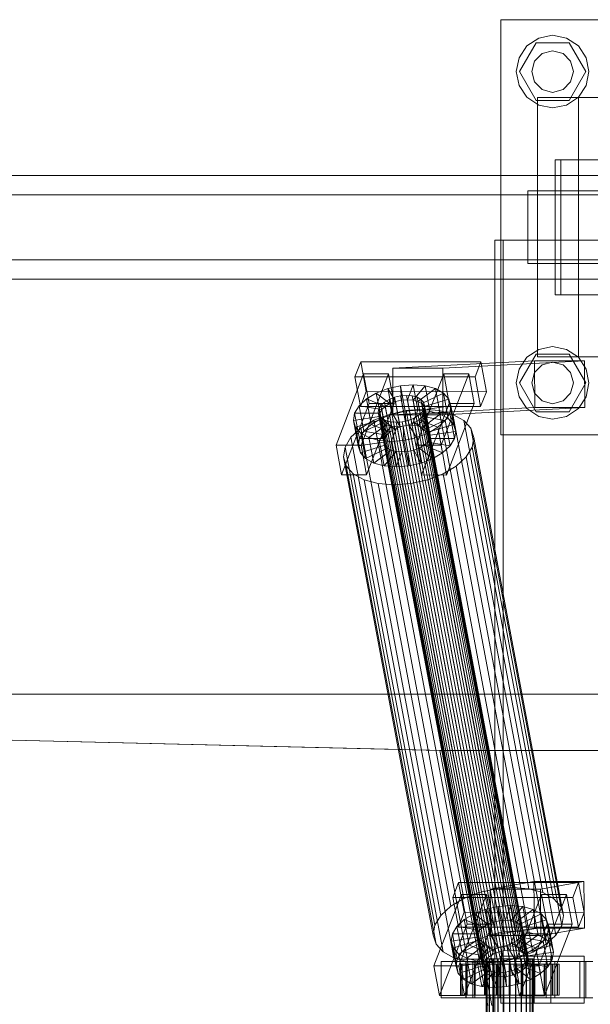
# Model space of a CAD drawing. Header units: millimetres. Extents: x -2233 to 61924, y -68080 to 6847.
# Tile 393 of 656: x 1740 to 1960, y -17870 to -17490. Entities that reach past the tile are written whole.
import ezdxf

# ---------------------------------------------------------------- set-up
doc = ezdxf.new("R2010")
doc.units = ezdxf.units.MM
doc.layers.add('superior_C01', color=7, linetype='Continuous', lineweight=0)

msp = doc.modelspace()

# ---------------------------------------------------------------- linework, layer by layer
at = {"layer": 'superior_C01'}
for p, q in [((1925.375, -17650), (1925.375, -17490)), ((1925.375, -17490), (2085.375, -17490)), ((1935.475, -17500.101), (1940.017, -17497.066)), ((1940.017, -17497.066), (1945.375, -17496)), ((1945.375, -17496), (1950.732, -17497.066)), ((1950.732, -17497.066), (1955.274, -17500.101)), ((1932.44, -17504.642), (1935.475, -17500.101)), ((1932.575, -17510), (1938.975, -17498.915)), ((1938.975, -17498.915), (1951.775, -17498.915)), ((1941.375, -17503.072), (1945.375, -17502)), ((1945.375, -17502), (1949.375, -17503.072)), ((1951.775, -17498.915), (1958.175, -17510)), ((1955.274, -17500.101), (1958.309, -17504.642)), ((1931.375, -17510), (1932.44, -17504.642)), ((1937.375, -17510), (1938.447, -17506)), ((1938.447, -17506), (1941.375, -17503.072)), ((1949.375, -17503.072), (1952.303, -17506)), ((1952.303, -17506), (1953.375, -17510)), ((1958.309, -17504.642), (1959.375, -17510)), ((1932.44, -17515.358), (1931.375, -17510)), ((1938.975, -17521.085), (1932.575, -17510)), ((1938.447, -17514), (1937.375, -17510)), ((1958.175, -17510), (1951.775, -17521.085)), ((1953.375, -17510), (1952.303, -17514)), ((1959.375, -17510), (1958.309, -17515.358)), ((1935.475, -17519.899), (1932.44, -17515.358)), ((1941.375, -17516.928), (1938.447, -17514)), ((1945.375, -17518), (1941.375, -17516.928)), ((1949.375, -17516.928), (1945.375, -17518)), ((1952.303, -17514), (1949.375, -17516.928)), ((1958.309, -17515.358), (1955.274, -17519.899)), ((1940.017, -17522.934), (1935.475, -17519.899)), ((1951.775, -17521.085), (1938.975, -17521.085)), ((1939.517, -17620), (1939.517, -17520)), ((1939.517, -17520), (2042.457, -17520)), ((1955.274, -17519.899), (1950.732, -17522.934)), ((1955.375, -17620), (1955.375, -17520)), ((1955.375, -17520), (2055.375, -17520)), ((1945.375, -17524), (1940.017, -17522.934)), ((1950.732, -17522.934), (1945.375, -17524)), ((2007.96, -17544), (1946.33, -17544)), ((1946.33, -17544), (1946.33, -17596)), ((1948.487, -17544), (1946.33, -17544)), ((1948.487, -17596), (1948.487, -17544)), ((1948.487, -17544), (2010.117, -17544)), ((2594.793, -17550), (1439.231, -17550)), ((1450.016, -17550), (2605.578, -17550)), ((2674.184, -17550), (1484.651, -17550)), ((1493.03, -17550), (2682.563, -17550)), ((2594.223, -17557.5), (1482.878, -17557.5)), ((1494.804, -17557.5), (2606.148, -17557.5)), ((1964.746, -17556), (1935.857, -17556)), ((1935.857, -17556), (1935.857, -17584)), ((1963.24, -17556), (1935.857, -17556)), ((1972.065, -17575), (1923.146, -17575)), ((1923.146, -17575), (1923.146, -18425)), ((1926.382, -17575), (1923.146, -17575)), ((1926.382, -18425), (1926.382, -17575)), ((1926.382, -17575), (1975.301, -17575)), ((1482.878, -17582.5), (2594.223, -17582.5)), ((1494.804, -17582.5), (2606.148, -17582.5)), ((1935.857, -17584), (1964.746, -17584)), ((1935.857, -17584), (1963.24, -17584)), ((1439.231, -17590), (2594.793, -17590)), ((1450.016, -17590), (2605.578, -17590)), ((1484.651, -17590), (2674.184, -17590)), ((1493.03, -17590), (2682.563, -17590)), ((1946.33, -17596), (2007.96, -17596)), ((1946.33, -17596), (1948.487, -17596)), ((2010.117, -17596), (1948.487, -17596)), ((1940.017, -17617.066), (1945.375, -17616)), ((1945.375, -17616), (1950.732, -17617.066)), ((1932.44, -17624.642), (1935.475, -17620.101)), ((1932.575, -17630), (1938.975, -17618.915)), ((1935.475, -17620.101), (1940.017, -17617.066)), ((1938.975, -17618.915), (1951.775, -17618.915)), ((2042.457, -17620), (1939.517, -17620)), ((1950.732, -17617.066), (1955.274, -17620.101)), ((1951.775, -17618.915), (1958.175, -17630)), ((1955.274, -17620.101), (1958.309, -17624.642)), ((2055.375, -17620), (1955.375, -17620)), ((1871.497, -17621.857), (1869.281, -17627.592)), ((1873.648, -17633.325), (1871.497, -17621.857)), ((1871.497, -17621.857), (1917.719, -17621.914)), ((1938.436, -17621.488), (1883.805, -17624.356)), ((1903.064, -17624.356), (1957.695, -17621.488)), ((1915.504, -17627.65), (1917.719, -17621.914)), ((1917.719, -17621.914), (1919.871, -17633.382)), ((1938.505, -17639.486), (1938.436, -17621.488)), ((1938.436, -17621.488), (1957.695, -17621.488)), ((1938.447, -17626), (1941.375, -17623.072)), ((1941.375, -17623.072), (1945.375, -17622)), ((1945.375, -17622), (1949.375, -17623.072)), ((1949.375, -17623.072), (1952.303, -17626)), ((1957.695, -17621.488), (1957.764, -17639.486)), ((1872.613, -17626.449), (1861.981, -17653.98)), ((1915.504, -17627.65), (1869.281, -17627.592)), ((1869.281, -17627.592), (1871.433, -17639.061)), ((1871.61, -17653.992), (1882.243, -17626.461)), ((1874.765, -17637.917), (1872.613, -17626.449)), ((1872.613, -17626.449), (1882.243, -17626.461)), ((1882.243, -17626.461), (1884.395, -17637.929)), ((1903.064, -17624.356), (1883.805, -17624.356)), ((1883.805, -17624.356), (1883.873, -17642.354)), ((1903.428, -17626.487), (1892.796, -17654.019)), ((1902.425, -17654.031), (1913.058, -17626.499)), ((1903.133, -17642.354), (1903.064, -17624.356)), ((1905.58, -17637.955), (1903.428, -17626.487)), ((1903.428, -17626.487), (1913.058, -17626.499)), ((1913.058, -17626.499), (1915.21, -17637.967)), ((1917.656, -17639.118), (1915.504, -17627.65)), ((1931.375, -17630), (1932.44, -17624.642)), ((1937.375, -17630), (1938.447, -17626)), ((1952.303, -17626), (1953.375, -17630)), ((1958.309, -17624.642), (1959.375, -17630)), ((1881.948, -17632.183), (1886.781, -17631.1)), ((1886.781, -17631.1), (1891.66, -17630.735)), ((1886.781, -17631.1), (1887.134, -17636.643)), ((1888.626, -17640.93), (1886.781, -17631.1)), ((1891.66, -17630.735), (1889.445, -17636.47)), ((1896.252, -17631.112), (1891.62, -17636.649)), ((1893.505, -17640.564), (1891.66, -17630.735)), ((1891.66, -17630.735), (1896.252, -17631.112)), ((1898.097, -17640.942), (1896.252, -17631.112)), ((1896.252, -17631.112), (1900.245, -17632.206)), ((1932.44, -17635.358), (1931.375, -17630)), ((1938.975, -17641.085), (1932.575, -17630)), ((1938.447, -17634), (1937.375, -17630)), ((1958.175, -17630), (1951.775, -17641.085)), ((1953.375, -17630), (1952.303, -17634)), ((1959.375, -17630), (1958.309, -17635.358)), ((1871.433, -17639.061), (1873.648, -17633.325)), ((1919.871, -17633.382), (1873.648, -17633.325)), ((1873.711, -17636.164), (1877.49, -17633.91)), ((1877.49, -17633.91), (1881.948, -17632.183)), ((1877.49, -17633.91), (1882.733, -17637.975)), ((1879.334, -17643.74), (1877.49, -17633.91)), ((1881.948, -17632.183), (1884.845, -17637.157)), ((1883.793, -17642.013), (1881.948, -17632.183)), ((1884.537, -17635.518), (1886.827, -17635.005)), ((1886.827, -17635.005), (1889.138, -17634.832)), ((1926.943, -17848.804), (1886.827, -17635.005)), ((1889.138, -17634.832), (1891.313, -17635.011)), ((1929.254, -17848.631), (1889.138, -17634.832)), ((1891.313, -17635.011), (1893.204, -17635.529)), ((1931.429, -17848.809), (1891.313, -17635.011)), ((1900.245, -17632.206), (1893.511, -17637.167)), ((1903.365, -17633.943), (1894.989, -17637.99)), ((1902.089, -17642.036), (1900.245, -17632.206)), ((1900.245, -17632.206), (1903.365, -17633.943)), ((1905.209, -17643.772), (1903.365, -17633.943)), ((1903.365, -17633.943), (1905.401, -17636.203)), ((1919.871, -17633.382), (1917.656, -17639.118)), ((1935.475, -17639.899), (1932.44, -17635.358)), ((1941.375, -17636.928), (1938.447, -17634)), ((1952.303, -17634), (1949.375, -17636.928)), ((1958.309, -17635.358), (1955.274, -17639.899)), ((1864.132, -17665.449), (1874.765, -17637.917)), ((1869.155, -17641.61), (1870.868, -17638.79)), ((1870.868, -17638.79), (1873.711, -17636.164)), ((1870.868, -17638.79), (1879.596, -17640.286)), ((1872.712, -17648.62), (1870.868, -17638.79)), ((1871.433, -17639.061), (1917.656, -17639.118)), ((1873.711, -17636.164), (1880.943, -17639.042)), ((1875.555, -17645.994), (1873.711, -17636.164)), ((1884.395, -17637.929), (1873.762, -17665.461)), ((1884.395, -17637.929), (1874.765, -17637.917)), ((1878.477, -17639.983), (1879.289, -17638.648)), ((1879.289, -17638.648), (1880.635, -17637.404)), ((1919.405, -17852.446), (1879.289, -17638.648)), ((1880.943, -17639.042), (1879.596, -17640.286)), ((1880.635, -17637.404), (1882.425, -17636.336)), ((1920.752, -17851.202), (1880.635, -17637.404)), ((1882.733, -17637.975), (1880.943, -17639.042)), ((1880.943, -17639.042), (1882.787, -17648.872)), ((1882.425, -17636.336), (1884.537, -17635.518)), ((1922.542, -17850.135), (1882.425, -17636.336)), ((1884.845, -17637.157), (1882.733, -17637.975)), ((1882.733, -17637.975), (1884.577, -17647.804)), ((1924.654, -17849.317), (1884.537, -17635.518)), ((1887.134, -17636.643), (1884.845, -17637.157)), ((1884.845, -17637.157), (1886.689, -17646.986)), ((1889.445, -17636.47), (1887.134, -17636.643)), ((1887.134, -17636.643), (1888.978, -17646.473)), ((1889.445, -17636.47), (1891.29, -17646.3)), ((1891.62, -17636.649), (1889.445, -17636.47)), ((1891.62, -17636.649), (1893.465, -17646.479)), ((1893.511, -17637.167), (1891.62, -17636.649)), ((1893.204, -17635.529), (1894.682, -17636.352)), ((1933.32, -17849.328), (1893.204, -17635.529)), ((1893.511, -17637.167), (1895.356, -17646.997)), ((1894.989, -17637.99), (1893.511, -17637.167)), ((1894.682, -17636.352), (1895.646, -17637.422)), ((1934.798, -17850.15), (1894.682, -17636.352)), ((1894.947, -17665.487), (1905.58, -17637.955)), ((1894.989, -17637.99), (1896.834, -17647.82)), ((1895.954, -17639.061), (1894.989, -17637.99)), ((1895.646, -17637.422), (1896.031, -17638.668)), ((1935.763, -17851.221), (1895.646, -17637.422)), ((1896.031, -17638.668), (1895.811, -17640.005)), ((1905.401, -17636.203), (1895.954, -17639.061)), ((1895.954, -17639.061), (1897.798, -17648.891)), ((1896.339, -17640.307), (1895.954, -17639.061)), ((1936.148, -17852.467), (1896.031, -17638.668)), ((1906.214, -17638.834), (1896.339, -17640.307)), ((1915.21, -17637.967), (1904.577, -17665.499)), ((1907.245, -17646.033), (1905.401, -17636.203)), ((1905.401, -17636.203), (1906.214, -17638.834)), ((1915.21, -17637.967), (1905.58, -17637.955)), ((1906.214, -17638.834), (1905.748, -17641.655)), ((1908.058, -17648.664), (1906.214, -17638.834)), ((1945.375, -17638), (1941.375, -17636.928)), ((1949.375, -17636.928), (1945.375, -17638)), ((1868.689, -17644.431), (1869.155, -17641.61)), ((1869.155, -17641.61), (1878.785, -17641.622)), ((1871, -17651.44), (1869.155, -17641.61)), ((1876.594, -17644.416), (1882.554, -17642.107)), ((1878.257, -17641.32), (1878.477, -17639.983)), ((1878.642, -17642.566), (1878.257, -17641.32)), ((1918.373, -17855.119), (1878.257, -17641.32)), ((1918.594, -17853.782), (1878.477, -17639.983)), ((1878.785, -17641.622), (1878.564, -17642.958)), ((1879.606, -17643.637), (1878.642, -17642.566)), ((1918.758, -17856.365), (1878.642, -17642.566)), ((1879.596, -17640.286), (1878.785, -17641.622)), ((1878.785, -17641.622), (1880.629, -17651.452)), ((1883.793, -17642.013), (1879.334, -17643.74)), ((1879.596, -17640.286), (1881.44, -17650.116)), ((1882.554, -17642.107), (1889.015, -17640.659)), ((1917.137, -17826.416), (1882.554, -17642.107)), ((1888.626, -17640.93), (1883.793, -17642.013)), ((1886.689, -17646.986), (1883.793, -17642.013)), ((1938.505, -17639.486), (1883.873, -17642.354)), ((1883.873, -17642.354), (1903.133, -17642.354)), ((1893.505, -17640.564), (1888.626, -17640.93)), ((1888.978, -17646.473), (1888.626, -17640.93)), ((1889.015, -17640.659), (1895.537, -17640.17)), ((1923.598, -17824.968), (1889.015, -17640.659)), ((1891.29, -17646.3), (1893.505, -17640.564)), ((1893.653, -17642.585), (1891.863, -17643.652)), ((1893.465, -17646.479), (1898.097, -17640.942)), ((1898.097, -17640.942), (1893.505, -17640.564)), ((1894.999, -17641.341), (1893.653, -17642.585)), ((1933.769, -17856.383), (1893.653, -17642.585)), ((1895.811, -17640.005), (1894.999, -17641.341)), ((1935.116, -17855.139), (1894.999, -17641.341)), ((1895.307, -17642.979), (1896.118, -17641.643)), ((1895.356, -17646.997), (1902.089, -17642.036)), ((1895.537, -17640.17), (1901.676, -17640.674)), ((1930.12, -17824.479), (1895.537, -17640.17)), ((1895.811, -17640.005), (1935.927, -17853.804)), ((1896.118, -17641.643), (1896.339, -17640.307)), ((1896.118, -17641.643), (1905.748, -17641.655)), ((1897.963, -17651.473), (1896.118, -17641.643)), ((1896.339, -17640.307), (1898.183, -17650.137)), ((1902.089, -17642.036), (1898.097, -17640.942)), ((1901.676, -17640.674), (1907.013, -17642.137)), ((1936.259, -17824.984), (1901.676, -17640.674)), ((1905.209, -17643.772), (1902.089, -17642.036)), ((1957.764, -17639.486), (1903.133, -17642.354)), ((1905.748, -17641.655), (1904.035, -17644.475)), ((1905.748, -17641.655), (1907.592, -17651.485)), ((1907.013, -17642.137), (1911.185, -17644.459)), ((1941.596, -17826.446), (1907.013, -17642.137)), ((1940.017, -17642.934), (1935.475, -17639.899)), ((1957.764, -17639.486), (1938.505, -17639.486)), ((1951.775, -17641.085), (1938.975, -17641.085)), ((1945.375, -17644), (1940.017, -17642.934)), ((1950.732, -17642.934), (1945.375, -17644)), ((1955.274, -17639.899), (1950.732, -17642.934)), ((1868.689, -17644.431), (1878.564, -17642.958)), ((1869.502, -17647.062), (1868.689, -17644.431)), ((1870.534, -17654.261), (1868.689, -17644.431)), ((1869.502, -17647.062), (1878.949, -17644.204)), ((1871.538, -17649.322), (1879.913, -17645.275)), ((1871.542, -17647.428), (1876.594, -17644.416)), ((1875.555, -17645.994), (1872.712, -17648.62)), ((1874.658, -17651.059), (1881.392, -17646.098)), ((1879.334, -17643.74), (1875.555, -17645.994)), ((1882.787, -17648.872), (1875.555, -17645.994)), ((1911.177, -17828.725), (1876.594, -17644.416)), ((1878.564, -17642.958), (1878.949, -17644.204)), ((1878.564, -17642.958), (1880.408, -17652.788)), ((1878.651, -17652.153), (1883.283, -17646.616)), ((1878.949, -17644.204), (1879.913, -17645.275)), ((1878.949, -17644.204), (1880.793, -17654.034)), ((1884.577, -17647.804), (1879.334, -17643.74)), ((1881.084, -17644.459), (1879.606, -17643.637)), ((1919.722, -17857.435), (1879.606, -17643.637)), ((1879.913, -17645.275), (1881.392, -17646.098)), ((1879.913, -17645.275), (1881.758, -17655.105)), ((1882.975, -17644.978), (1881.084, -17644.459)), ((1921.201, -17858.258), (1881.084, -17644.459)), ((1881.392, -17646.098), (1883.283, -17646.616)), ((1881.392, -17646.098), (1883.236, -17655.927)), ((1885.15, -17645.156), (1882.975, -17644.978)), ((1923.092, -17858.776), (1882.975, -17644.978)), ((1883.283, -17646.616), (1885.458, -17646.795)), ((1883.283, -17646.616), (1885.127, -17656.446)), ((1887.461, -17644.983), (1885.15, -17645.156)), ((1925.267, -17858.955), (1885.15, -17645.156)), ((1885.458, -17646.795), (1887.769, -17646.622)), ((1886.689, -17646.986), (1888.978, -17646.473)), ((1889.751, -17644.47), (1887.461, -17644.983)), ((1927.578, -17858.782), (1887.461, -17644.983)), ((1887.769, -17646.622), (1890.058, -17646.108)), ((1888.122, -17652.165), (1887.769, -17646.622)), ((1887.769, -17646.622), (1889.613, -17656.451)), ((1888.978, -17646.473), (1891.29, -17646.3)), ((1891.863, -17643.652), (1889.751, -17644.47)), ((1929.867, -17858.269), (1889.751, -17644.47)), ((1890.058, -17646.108), (1892.17, -17645.29)), ((1892.955, -17651.082), (1890.058, -17646.108)), ((1890.058, -17646.108), (1891.903, -17655.938)), ((1891.29, -17646.3), (1893.465, -17646.479)), ((1931.979, -17857.451), (1891.863, -17643.652)), ((1892.17, -17645.29), (1893.96, -17644.223)), ((1897.413, -17649.355), (1892.17, -17645.29)), ((1892.17, -17645.29), (1894.014, -17655.12)), ((1893.465, -17646.479), (1895.356, -17646.997)), ((1893.96, -17644.223), (1895.307, -17642.979)), ((1901.192, -17647.101), (1893.96, -17644.223)), ((1893.96, -17644.223), (1895.805, -17654.053)), ((1904.035, -17644.475), (1895.307, -17642.979)), ((1895.307, -17642.979), (1897.151, -17652.809)), ((1896.834, -17647.82), (1905.209, -17643.772)), ((1897.798, -17648.891), (1907.245, -17646.033)), ((1904.035, -17644.475), (1901.192, -17647.101)), ((1905.88, -17654.305), (1904.035, -17644.475)), ((1907.245, -17646.033), (1905.209, -17643.772)), ((1908.058, -17648.664), (1907.245, -17646.033)), ((1911.185, -17644.459), (1913.906, -17647.481)), ((1945.768, -17828.768), (1911.185, -17644.459)), ((1867.741, -17650.939), (1871.542, -17647.428)), ((1871.538, -17649.322), (1869.502, -17647.062)), ((1871.346, -17656.892), (1869.502, -17647.062)), ((1872.712, -17648.62), (1871, -17651.44)), ((1874.658, -17651.059), (1871.538, -17649.322)), ((1873.382, -17659.152), (1871.538, -17649.322)), ((1906.125, -17831.737), (1871.542, -17647.428)), ((1881.44, -17650.116), (1872.712, -17648.62)), ((1880.629, -17651.452), (1881.44, -17650.116)), ((1881.44, -17650.116), (1882.787, -17648.872)), ((1882.787, -17648.872), (1884.577, -17647.804)), ((1883.243, -17652.53), (1885.458, -17646.795)), ((1884.577, -17647.804), (1886.689, -17646.986)), ((1885.458, -17646.795), (1887.302, -17656.624)), ((1897.413, -17649.355), (1892.955, -17651.082)), ((1895.356, -17646.997), (1896.834, -17647.82)), ((1896.834, -17647.82), (1897.798, -17648.891)), ((1901.192, -17647.101), (1897.413, -17649.355)), ((1899.257, -17659.184), (1897.413, -17649.355)), ((1897.798, -17648.891), (1898.183, -17650.137)), ((1898.183, -17650.137), (1897.963, -17651.473)), ((1898.183, -17650.137), (1908.058, -17648.664)), ((1903.037, -17656.931), (1901.192, -17647.101)), ((1907.592, -17651.485), (1908.058, -17648.664)), ((1913.906, -17647.481), (1914.993, -17650.998)), ((1948.489, -17831.79), (1913.906, -17647.481)), ((2085.375, -17650), (1925.375, -17650)), ((1871.61, -17653.992), (1861.981, -17653.98)), ((1861.981, -17653.98), (1864.132, -17665.449)), ((1865.451, -17654.709), (1867.741, -17650.939)), ((1902.324, -17835.248), (1867.741, -17650.939)), ((1871, -17651.44), (1870.534, -17654.261)), ((1880.408, -17652.788), (1870.534, -17654.261)), ((1870.534, -17654.261), (1871.346, -17656.892)), ((1880.629, -17651.452), (1871, -17651.44)), ((1880.793, -17654.034), (1871.346, -17656.892)), ((1873.762, -17665.461), (1871.61, -17653.992)), ((1878.651, -17652.153), (1874.658, -17651.059)), ((1876.503, -17660.889), (1874.658, -17651.059)), ((1883.243, -17652.53), (1878.651, -17652.153)), ((1880.495, -17661.983), (1878.651, -17652.153)), ((1880.408, -17652.788), (1880.629, -17651.452)), ((1880.793, -17654.034), (1880.408, -17652.788)), ((1881.758, -17655.105), (1880.793, -17654.034)), ((1888.122, -17652.165), (1883.243, -17652.53)), ((1885.087, -17662.36), (1883.243, -17652.53)), ((1892.955, -17651.082), (1888.122, -17652.165)), ((1889.966, -17661.995), (1888.122, -17652.165)), ((1902.425, -17654.031), (1892.796, -17654.019)), ((1892.796, -17654.019), (1894.947, -17665.487)), ((1894.799, -17660.912), (1892.955, -17651.082)), ((1895.805, -17654.053), (1894.014, -17655.12)), ((1897.151, -17652.809), (1895.805, -17654.053)), ((1895.805, -17654.053), (1903.037, -17656.931)), ((1897.963, -17651.473), (1897.151, -17652.809)), ((1897.151, -17652.809), (1905.88, -17654.305)), ((1907.592, -17651.485), (1897.963, -17651.473)), ((1904.577, -17665.499), (1902.425, -17654.031)), ((1903.037, -17656.931), (1905.88, -17654.305)), ((1905.88, -17654.305), (1907.592, -17651.485)), ((1914.993, -17650.998), (1914.37, -17654.769)), ((1949.576, -17835.307), (1914.993, -17650.998)), ((1864.829, -17658.48), (1865.451, -17654.709)), ((1900.034, -17839.018), (1865.451, -17654.709)), ((1871.346, -17656.892), (1873.382, -17659.152)), ((1881.758, -17655.105), (1873.382, -17659.152)), ((1883.236, -17655.927), (1876.503, -17660.889)), ((1885.127, -17656.446), (1880.495, -17661.983)), ((1883.236, -17655.927), (1881.758, -17655.105)), ((1885.127, -17656.446), (1883.236, -17655.927)), ((1887.302, -17656.624), (1885.087, -17662.36)), ((1887.302, -17656.624), (1885.127, -17656.446)), ((1889.613, -17656.451), (1887.302, -17656.624)), ((1891.903, -17655.938), (1889.613, -17656.451)), ((1889.613, -17656.451), (1889.966, -17661.995)), ((1894.014, -17655.12), (1891.903, -17655.938)), ((1891.903, -17655.938), (1894.799, -17660.912)), ((1894.014, -17655.12), (1899.257, -17659.184)), ((1899.257, -17659.184), (1903.037, -17656.931)), ((1914.37, -17654.769), (1912.08, -17658.539)), ((1914.37, -17654.769), (1948.953, -17839.078)), ((1865.915, -17661.997), (1864.829, -17658.48)), ((1899.412, -17842.789), (1864.829, -17658.48)), ((1873.382, -17659.152), (1876.503, -17660.889)), ((1876.503, -17660.889), (1880.495, -17661.983)), ((1889.966, -17661.995), (1894.799, -17660.912)), ((1894.799, -17660.912), (1899.257, -17659.184)), ((1912.08, -17658.539), (1908.28, -17662.05)), ((1946.663, -17842.848), (1912.08, -17658.539)), ((1864.132, -17665.449), (1873.762, -17665.461)), ((1868.637, -17665.019), (1865.915, -17661.997)), ((1900.498, -17846.306), (1865.915, -17661.997)), ((1872.808, -17667.341), (1868.637, -17665.019)), ((1903.22, -17849.328), (1868.637, -17665.019)), ((1880.495, -17661.983), (1885.087, -17662.36)), ((1885.087, -17662.36), (1889.966, -17661.995)), ((1894.947, -17665.487), (1904.577, -17665.499)), ((1903.228, -17665.062), (1897.268, -17667.371)), ((1908.28, -17662.05), (1903.228, -17665.062)), ((1937.811, -17849.371), (1903.228, -17665.062)), ((1942.863, -17846.359), (1908.28, -17662.05)), ((1878.145, -17668.803), (1872.808, -17667.341)), ((1907.391, -17851.65), (1872.808, -17667.341)), ((1884.284, -17669.308), (1878.145, -17668.803)), ((1912.728, -17853.113), (1878.145, -17668.803)), ((1890.806, -17668.819), (1884.284, -17669.308)), ((1918.867, -17853.617), (1884.284, -17669.308)), ((1897.268, -17667.371), (1890.806, -17668.819)), ((1925.39, -17853.128), (1890.806, -17668.819)), ((1931.851, -17851.68), (1897.268, -17667.371)), ((995.816, -17750), (1901.94, -17771.702)), ((1903.548, -17771.702), (997.424, -17750)), ((1103.221, -17750), (10242.208, -17750)), ((10243.564, -17750), (1104.577, -17750)), ((1901.94, -17771.702), (1920.384, -17870)), ((1901.94, -17771.702), (1903.548, -17771.702)), ((1901.94, -17771.702), (2846.1, -17771.702)), ((1921.992, -17870), (1903.548, -17771.702)), ((2847.707, -17771.702), (1903.548, -17771.702)), ((1909.154, -17822.549), (1906.939, -17828.285)), ((1911.306, -17834.017), (1909.154, -17822.549)), ((1909.154, -17822.549), (1955.376, -17822.606)), ((1923.598, -17824.968), (1917.137, -17826.416)), ((1938.128, -17822.189), (1921.384, -17825.057)), ((1940.643, -17825.057), (1921.384, -17825.057)), ((1921.384, -17825.057), (1921.608, -17843.038)), ((1930.12, -17824.479), (1923.598, -17824.968)), ((1936.259, -17824.984), (1930.12, -17824.479)), ((1941.596, -17826.446), (1936.259, -17824.984)), ((1938.352, -17840.17), (1938.128, -17822.189)), ((1938.128, -17822.189), (1957.387, -17822.189)), ((1940.643, -17825.057), (1957.387, -17822.189)), ((1940.867, -17843.038), (1940.643, -17825.057)), ((1953.161, -17828.342), (1955.376, -17822.606)), ((1955.376, -17822.606), (1957.528, -17834.074)), ((1957.387, -17822.189), (1957.611, -17840.17)), ((1910.27, -17827.141), (1899.638, -17854.673)), ((1911.177, -17828.725), (1906.125, -17831.737)), ((1953.161, -17828.342), (1906.939, -17828.285)), ((1906.939, -17828.285), (1909.09, -17839.753)), ((1909.267, -17854.685), (1919.9, -17827.153)), ((1912.422, -17838.609), (1910.27, -17827.141)), ((1910.27, -17827.141), (1919.9, -17827.153)), ((1917.137, -17826.416), (1911.177, -17828.725)), ((1919.9, -17827.153), (1922.052, -17838.621)), ((1941.085, -17827.179), (1930.453, -17854.711)), ((1940.082, -17854.723), (1950.715, -17827.191)), ((1943.237, -17838.647), (1941.085, -17827.179)), ((1941.085, -17827.179), (1950.715, -17827.191)), ((1945.768, -17828.768), (1941.596, -17826.446)), ((1948.489, -17831.79), (1945.768, -17828.768)), ((1950.715, -17827.191), (1952.867, -17838.659)), ((1955.313, -17839.81), (1953.161, -17828.342)), ((1906.125, -17831.737), (1902.324, -17835.248)), ((1919.605, -17832.875), (1924.439, -17831.792)), ((1924.439, -17831.792), (1929.317, -17831.427)), ((1924.439, -17831.792), (1924.791, -17837.336)), ((1926.283, -17841.622), (1924.439, -17831.792)), ((1929.317, -17831.427), (1927.102, -17837.163)), ((1933.909, -17831.804), (1929.277, -17837.341)), ((1931.162, -17841.257), (1929.317, -17831.427)), ((1929.317, -17831.427), (1933.909, -17831.804)), ((1935.754, -17841.634), (1933.909, -17831.804)), ((1933.909, -17831.804), (1937.902, -17832.898)), ((1949.576, -17835.307), (1948.489, -17831.79)), ((1902.324, -17835.248), (1900.034, -17839.018)), ((1909.09, -17839.753), (1911.306, -17834.017)), ((1957.528, -17834.074), (1911.306, -17834.017)), ((1911.368, -17836.856), (1915.147, -17834.603)), ((1915.147, -17834.603), (1919.605, -17832.875)), ((1915.147, -17834.603), (1920.39, -17838.667)), ((1916.992, -17844.433), (1915.147, -17834.603)), ((1919.605, -17832.875), (1922.502, -17837.849)), ((1921.45, -17842.705), (1919.605, -17832.875)), ((1937.902, -17832.898), (1931.168, -17837.86)), ((1941.022, -17834.635), (1932.647, -17838.682)), ((1939.746, -17842.728), (1937.902, -17832.898)), ((1937.902, -17832.898), (1941.022, -17834.635)), ((1942.867, -17844.465), (1941.022, -17834.635)), ((1941.022, -17834.635), (1943.058, -17836.895)), ((1948.953, -17839.078), (1949.576, -17835.307)), ((1957.528, -17834.074), (1955.313, -17839.81)), ((1900.034, -17839.018), (1899.412, -17842.789)), ((1901.79, -17866.141), (1912.422, -17838.609)), ((1906.812, -17842.302), (1908.525, -17839.482)), ((1908.525, -17839.482), (1911.368, -17836.856)), ((1908.525, -17839.482), (1917.253, -17840.978)), ((1910.369, -17849.312), (1908.525, -17839.482)), ((1909.09, -17839.753), (1955.313, -17839.81)), ((1911.368, -17836.856), (1918.6, -17839.734)), ((1913.212, -17846.686), (1911.368, -17836.856)), ((1922.052, -17838.621), (1911.419, -17866.153)), ((1922.052, -17838.621), (1912.422, -17838.609)), ((1918.6, -17839.734), (1917.253, -17840.978)), ((1920.39, -17838.667), (1918.6, -17839.734)), ((1918.6, -17839.734), (1920.444, -17849.564)), ((1922.502, -17837.849), (1920.39, -17838.667)), ((1920.39, -17838.667), (1922.234, -17848.497)), ((1938.352, -17840.17), (1921.608, -17843.038)), ((1924.791, -17837.336), (1922.502, -17837.849)), ((1922.502, -17837.849), (1924.346, -17847.679)), ((1927.102, -17837.163), (1924.791, -17837.336)), ((1924.791, -17837.336), (1926.636, -17847.165)), ((1927.102, -17837.163), (1928.947, -17846.992)), ((1929.277, -17837.341), (1927.102, -17837.163)), ((1929.277, -17837.341), (1931.122, -17847.171)), ((1931.168, -17837.86), (1929.277, -17837.341)), ((1931.168, -17837.86), (1933.013, -17847.689)), ((1932.647, -17838.682), (1931.168, -17837.86)), ((1932.604, -17866.179), (1943.237, -17838.647)), ((1932.647, -17838.682), (1934.491, -17848.512)), ((1933.611, -17839.753), (1932.647, -17838.682)), ((1943.058, -17836.895), (1933.611, -17839.753)), ((1933.611, -17839.753), (1935.455, -17849.583)), ((1933.996, -17840.999), (1933.611, -17839.753)), ((1943.871, -17839.526), (1933.996, -17840.999)), ((1957.611, -17840.17), (1938.352, -17840.17)), ((1957.611, -17840.17), (1940.867, -17843.038)), ((1952.867, -17838.659), (1942.234, -17866.191)), ((1944.903, -17846.725), (1943.058, -17836.895)), ((1943.058, -17836.895), (1943.871, -17839.526)), ((1952.867, -17838.659), (1943.237, -17838.647)), ((1943.871, -17839.526), (1943.405, -17842.347)), ((1945.715, -17849.356), (1943.871, -17839.526)), ((1946.663, -17842.848), (1948.953, -17839.078)), ((1899.412, -17842.789), (1900.498, -17846.306)), ((1906.346, -17845.123), (1906.812, -17842.302)), ((1906.346, -17845.123), (1916.221, -17843.65)), ((1906.812, -17842.302), (1916.442, -17842.314)), ((1908.657, -17852.132), (1906.812, -17842.302)), ((1916.442, -17842.314), (1916.221, -17843.65)), ((1916.221, -17843.65), (1916.606, -17844.897)), ((1916.221, -17843.65), (1918.066, -17853.48)), ((1917.253, -17840.978), (1916.442, -17842.314)), ((1916.442, -17842.314), (1918.286, -17852.144)), ((1921.45, -17842.705), (1916.992, -17844.433)), ((1917.253, -17840.978), (1919.098, -17850.808)), ((1926.283, -17841.622), (1921.45, -17842.705)), ((1924.346, -17847.679), (1921.45, -17842.705)), ((1921.608, -17843.038), (1940.867, -17843.038)), ((1931.162, -17841.257), (1926.283, -17841.622)), ((1926.636, -17847.165), (1926.283, -17841.622)), ((1928.947, -17846.992), (1931.162, -17841.257)), ((1931.122, -17847.171), (1935.754, -17841.634)), ((1935.754, -17841.634), (1931.162, -17841.257)), ((1931.617, -17844.915), (1932.964, -17843.671)), ((1932.964, -17843.671), (1933.775, -17842.335)), ((1941.692, -17845.167), (1932.964, -17843.671)), ((1932.964, -17843.671), (1934.808, -17853.501)), ((1933.013, -17847.689), (1939.746, -17842.728)), ((1933.775, -17842.335), (1933.996, -17840.999)), ((1933.775, -17842.335), (1943.405, -17842.347)), ((1935.62, -17852.165), (1933.775, -17842.335)), ((1933.996, -17840.999), (1935.84, -17850.829)), ((1939.746, -17842.728), (1935.754, -17841.634)), ((1942.867, -17844.465), (1939.746, -17842.728)), ((1943.405, -17842.347), (1941.692, -17845.167)), ((1942.863, -17846.359), (1946.663, -17842.848)), ((1943.405, -17842.347), (1945.249, -17852.177)), ((1900.498, -17846.306), (1903.22, -17849.328)), ((1907.159, -17847.754), (1906.346, -17845.123)), ((1908.191, -17854.953), (1906.346, -17845.123)), ((1907.159, -17847.754), (1916.606, -17844.897)), ((1909.195, -17850.015), (1907.159, -17847.754)), ((1909.003, -17857.584), (1907.159, -17847.754)), ((1909.195, -17850.015), (1917.571, -17845.967)), ((1913.212, -17846.686), (1910.369, -17849.312)), ((1912.315, -17851.751), (1919.049, -17846.79)), ((1916.992, -17844.433), (1913.212, -17846.686)), ((1920.444, -17849.564), (1913.212, -17846.686)), ((1916.308, -17852.845), (1920.94, -17847.308)), ((1916.606, -17844.897), (1917.571, -17845.967)), ((1916.606, -17844.897), (1918.451, -17854.726)), ((1922.234, -17848.497), (1916.992, -17844.433)), ((1917.571, -17845.967), (1919.049, -17846.79)), ((1917.571, -17845.967), (1919.415, -17855.797)), ((1919.049, -17846.79), (1920.94, -17847.308)), ((1919.049, -17846.79), (1920.893, -17856.62)), ((1920.9, -17853.223), (1923.115, -17847.487)), ((1920.94, -17847.308), (1923.115, -17847.487)), ((1920.94, -17847.308), (1922.784, -17857.138)), ((1922.234, -17848.497), (1924.346, -17847.679)), ((1923.115, -17847.487), (1925.426, -17847.314)), ((1923.115, -17847.487), (1924.959, -17857.317)), ((1924.346, -17847.679), (1926.636, -17847.165)), ((1925.426, -17847.314), (1927.715, -17846.801)), ((1925.779, -17852.857), (1925.426, -17847.314)), ((1925.426, -17847.314), (1927.27, -17857.144)), ((1926.636, -17847.165), (1928.947, -17846.992)), ((1927.715, -17846.801), (1929.827, -17845.983)), ((1930.612, -17851.774), (1927.715, -17846.801)), ((1927.715, -17846.801), (1929.56, -17856.631)), ((1928.947, -17846.992), (1931.122, -17847.171)), ((1929.827, -17845.983), (1931.617, -17844.915)), ((1935.07, -17850.047), (1929.827, -17845.983)), ((1929.827, -17845.983), (1931.672, -17855.812)), ((1931.122, -17847.171), (1933.013, -17847.689)), ((1938.849, -17847.793), (1931.617, -17844.915)), ((1931.617, -17844.915), (1933.462, -17854.745)), ((1933.013, -17847.689), (1934.491, -17848.512)), ((1934.491, -17848.512), (1942.867, -17844.465)), ((1938.849, -17847.793), (1935.07, -17850.047)), ((1935.455, -17849.583), (1944.903, -17846.725)), ((1937.811, -17849.371), (1942.863, -17846.359)), ((1941.692, -17845.167), (1938.849, -17847.793)), ((1940.694, -17857.623), (1938.849, -17847.793)), ((1943.537, -17854.997), (1941.692, -17845.167)), ((1944.903, -17846.725), (1942.867, -17844.465)), ((1945.715, -17849.356), (1944.903, -17846.725)), ((1903.22, -17849.328), (1907.391, -17851.65)), ((1907.391, -17851.65), (1912.728, -17853.113)), ((1910.369, -17849.312), (1908.657, -17852.132)), ((1912.315, -17851.751), (1909.195, -17850.015)), ((1911.039, -17859.844), (1909.195, -17850.015)), ((1919.098, -17850.808), (1910.369, -17849.312)), ((1918.286, -17852.144), (1919.098, -17850.808)), ((1919.098, -17850.808), (1920.444, -17849.564)), ((1920.752, -17851.202), (1919.405, -17852.446)), ((1920.444, -17849.564), (1922.234, -17848.497)), ((1922.542, -17850.135), (1920.752, -17851.202)), ((1924.654, -17849.317), (1922.542, -17850.135)), ((1926.943, -17848.804), (1924.654, -17849.317)), ((1944.671, -17851), (1925.412, -17851)), ((1925.412, -17851), (1925.412, -17869)), ((1938.246, -17851), (1925.412, -17851)), ((1929.254, -17848.631), (1926.943, -17848.804)), ((1931.429, -17848.809), (1929.254, -17848.631)), ((1935.07, -17850.047), (1930.612, -17851.774)), ((1933.32, -17849.328), (1931.429, -17848.809)), ((1931.851, -17851.68), (1937.811, -17849.371)), ((1934.798, -17850.15), (1933.32, -17849.328)), ((1934.491, -17848.512), (1935.455, -17849.583)), ((1935.763, -17851.221), (1934.798, -17850.15)), ((1936.914, -17859.877), (1935.07, -17850.047)), ((1935.455, -17849.583), (1935.84, -17850.829)), ((1935.84, -17850.829), (1935.62, -17852.165)), ((1936.148, -17852.467), (1935.763, -17851.221)), ((1935.84, -17850.829), (1945.715, -17849.356)), ((1938.246, -17869), (1938.246, -17851)), ((1938.246, -17851), (1957.505, -17851)), ((1944.671, -17869), (1944.671, -17851)), ((1944.671, -17851), (1957.505, -17851)), ((1945.249, -17852.177), (1945.715, -17849.356)), ((1957.505, -17851), (1957.505, -17869)), ((1909.267, -17854.685), (1899.638, -17854.673)), ((1899.638, -17854.673), (1901.79, -17866.141)), ((1912.047, -17853), (1902.417, -17853)), ((1902.417, -17853), (1902.417, -17867)), ((1915.359, -17853), (1902.417, -17853)), ((1908.657, -17852.132), (1908.191, -17854.953)), ((1918.066, -17853.48), (1908.191, -17854.953)), ((1908.191, -17854.953), (1909.003, -17857.584)), ((1918.286, -17852.144), (1908.657, -17852.132)), ((1918.451, -17854.726), (1909.003, -17857.584)), ((1911.419, -17866.153), (1909.267, -17854.685)), ((1910.434, -17854), (1909.842, -17854)), ((1909.842, -17854), (1919.841, -17854)), ((1909.842, -17866), (1909.842, -17854)), ((1909.842, -17854), (1910.544, -17854)), ((1912.281, -17854), (1910.434, -17854)), ((1910.434, -17854), (1920.122, -17854)), ((1910.434, -17866), (1910.434, -17854)), ((1910.544, -17854), (1920.174, -17854)), ((1910.544, -17866), (1910.544, -17854)), ((1910.544, -17854), (1912.493, -17854)), ((1958.153, -17853), (1911.93, -17853)), ((1911.93, -17853), (1911.93, -17867)), ((1914.627, -17853), (1911.93, -17853)), ((1912.047, -17867), (1912.047, -17853)), ((1912.047, -17853), (1924.988, -17853)), ((1915.256, -17854), (1912.281, -17854)), ((1912.281, -17854), (1920.996, -17854)), ((1912.281, -17866), (1912.281, -17854)), ((1916.308, -17852.845), (1912.315, -17851.751)), ((1914.16, -17861.581), (1912.315, -17851.751)), ((1912.493, -17854), (1921.097, -17854)), ((1912.493, -17866), (1912.493, -17854)), ((1912.493, -17854), (1915.557, -17854)), ((1912.728, -17853.113), (1918.867, -17853.617)), ((1914.627, -17867), (1914.627, -17853)), ((1914.627, -17853), (1960.849, -17853)), ((1919.157, -17854), (1915.256, -17854)), ((1915.256, -17854), (1922.406, -17854)), ((1915.256, -17866), (1915.256, -17854)), ((1915.359, -17867), (1915.359, -17853)), ((1915.359, -17853), (1924.988, -17853)), ((1915.557, -17854), (1922.548, -17854)), ((1915.557, -17866), (1915.557, -17854)), ((1915.557, -17854), (1919.525, -17854)), ((1920.9, -17853.223), (1916.308, -17852.845)), ((1918.152, -17862.675), (1916.308, -17852.845)), ((1918.066, -17853.48), (1918.286, -17852.144)), ((1918.451, -17854.726), (1918.066, -17853.48)), ((1918.594, -17853.782), (1918.373, -17855.119)), ((1918.373, -17855.119), (1918.758, -17856.365)), ((1919.415, -17855.797), (1918.451, -17854.726)), ((1919.405, -17852.446), (1918.594, -17853.782)), ((1918.867, -17853.617), (1925.39, -17853.128)), ((1923.718, -17854), (1919.157, -17854)), ((1919.157, -17854), (1924.254, -17854)), ((1919.157, -17866), (1919.157, -17854)), ((1919.525, -17854), (1924.428, -17854)), ((1919.525, -17866), (1919.525, -17854)), ((1919.525, -17854), (1924.129, -17854)), ((1920.122, -17852), (1919.841, -17852)), ((1919.841, -17852), (1920.174, -17852)), ((1919.841, -18148), (1919.841, -17852)), ((1919.841, -17854), (1920.122, -17854)), ((1919.841, -17854), (1919.841, -17866)), ((1920.174, -17854), (1919.841, -17854)), ((1920.996, -17852), (1920.122, -17852)), ((1920.122, -18148), (1920.122, -17852)), ((1920.122, -17854), (1920.996, -17854)), ((1920.122, -17854), (1920.122, -17866)), ((1920.174, -17852), (1921.097, -17852)), ((1920.174, -18148), (1920.174, -17852)), ((1920.174, -17854), (1920.174, -17866)), ((1921.097, -17854), (1920.174, -17854)), ((1925.779, -17852.857), (1920.9, -17853.223)), ((1922.744, -17863.052), (1920.9, -17853.223)), ((1922.406, -17852), (1920.996, -17852)), ((1920.996, -18148), (1920.996, -17852)), ((1920.996, -17854), (1922.406, -17854)), ((1920.996, -17854), (1920.996, -17866)), ((1921.097, -17852), (1922.548, -17852)), ((1921.097, -18148), (1921.097, -17852)), ((1921.097, -17854), (1921.097, -17866)), ((1922.548, -17854), (1921.097, -17854)), ((1924.254, -17852), (1922.406, -17852)), ((1922.406, -18148), (1922.406, -17852)), ((1922.406, -17854), (1924.254, -17854)), ((1922.406, -17854), (1922.406, -17866)), ((1922.548, -17852), (1924.428, -17852)), ((1922.548, -18148), (1922.548, -17852)), ((1922.548, -17854), (1922.548, -17866)), ((1924.428, -17854), (1922.548, -17854)), ((1928.628, -17854), (1923.718, -17854)), ((1923.718, -17854), (1926.414, -17854)), ((1923.718, -17866), (1923.718, -17854)), ((1924.129, -17854), (1926.609, -17854)), ((1924.129, -17866), (1924.129, -17854)), ((1924.129, -17854), (1929.053, -17854)), ((1926.414, -17852), (1924.254, -17852)), ((1924.254, -18148), (1924.254, -17852)), ((1924.254, -17854), (1926.414, -17854)), ((1924.254, -17854), (1924.254, -17866)), ((1924.428, -17852), (1926.609, -17852)), ((1924.428, -18148), (1924.428, -17852)), ((1924.428, -17854), (1924.428, -17866)), ((1926.609, -17854), (1924.428, -17854)), ((1924.988, -17853), (1924.988, -17867)), ((1925.39, -17853.128), (1931.851, -17851.68)), ((1930.612, -17851.774), (1925.779, -17852.857)), ((1927.623, -17862.687), (1925.779, -17852.857)), ((1928.74, -17852), (1926.414, -17852)), ((1926.414, -18148), (1926.414, -17852)), ((1926.414, -17854), (1928.74, -17854)), ((1926.414, -17854), (1926.414, -17866)), ((1926.609, -17852), (1928.941, -17852)), ((1926.609, -18148), (1926.609, -17852)), ((1926.609, -17854), (1926.609, -17866)), ((1928.941, -17854), (1926.609, -17854)), ((1933.552, -17854), (1928.628, -17854)), ((1928.628, -17854), (1928.74, -17854)), ((1928.628, -17866), (1928.628, -17854)), ((1931.072, -17852), (1928.74, -17852)), ((1928.74, -18148), (1928.74, -17852)), ((1928.74, -17854), (1931.072, -17854)), ((1928.74, -17854), (1928.74, -17866)), ((1928.941, -17852), (1931.267, -17852)), ((1928.941, -18148), (1928.941, -17852)), ((1929.053, -17854), (1928.941, -17854)), ((1928.941, -17854), (1928.941, -17866)), ((1931.267, -17854), (1928.941, -17854)), ((1929.053, -17866), (1929.053, -17854)), ((1929.053, -17854), (1933.963, -17854)), ((1940.082, -17854.723), (1930.453, -17854.711)), ((1930.453, -17854.711), (1932.604, -17866.179)), ((1932.456, -17861.604), (1930.612, -17851.774)), ((1933.253, -17852), (1931.072, -17852)), ((1931.072, -18148), (1931.072, -17852)), ((1933.552, -17854), (1931.072, -17854)), ((1931.072, -17854), (1933.253, -17854)), ((1931.072, -17854), (1931.072, -17866)), ((1931.267, -17852), (1933.427, -17852)), ((1931.267, -18148), (1931.267, -17852)), ((1933.963, -17854), (1931.267, -17854)), ((1931.267, -17854), (1931.267, -17866)), ((1933.427, -17854), (1931.267, -17854)), ((1933.462, -17854.745), (1931.672, -17855.812)), ((1942.862, -17853), (1933.232, -17853)), ((1933.232, -17853), (1933.232, -17867)), ((1946.174, -17853), (1933.232, -17853)), ((1935.133, -17852), (1933.253, -17852)), ((1933.253, -18148), (1933.253, -17852)), ((1938.156, -17854), (1933.253, -17854)), ((1933.253, -17854), (1935.133, -17854)), ((1933.253, -17854), (1933.253, -17866)), ((1933.427, -17852), (1935.275, -17852)), ((1933.427, -18148), (1933.427, -17852)), ((1938.524, -17854), (1933.427, -17854)), ((1933.427, -17854), (1933.427, -17866)), ((1935.275, -17854), (1933.427, -17854)), ((1934.808, -17853.501), (1933.462, -17854.745)), ((1933.462, -17854.745), (1940.694, -17857.623)), ((1938.156, -17854), (1933.552, -17854)), ((1933.552, -17866), (1933.552, -17854)), ((1933.769, -17856.383), (1935.116, -17855.139)), ((1933.963, -17866), (1933.963, -17854)), ((1933.963, -17854), (1938.524, -17854)), ((1935.62, -17852.165), (1934.808, -17853.501)), ((1934.808, -17853.501), (1943.537, -17854.997)), ((1935.116, -17855.139), (1935.927, -17853.804)), ((1936.584, -17852), (1935.133, -17852)), ((1935.133, -18148), (1935.133, -17852)), ((1942.124, -17854), (1935.133, -17854)), ((1935.133, -17854), (1936.584, -17854)), ((1935.133, -17854), (1935.133, -17866)), ((1935.275, -17852), (1936.685, -17852)), ((1935.275, -18148), (1935.275, -17852)), ((1942.425, -17854), (1935.275, -17854)), ((1935.275, -17854), (1935.275, -17866)), ((1936.685, -17854), (1935.275, -17854)), ((1945.249, -17852.177), (1935.62, -17852.165)), ((1935.927, -17853.804), (1936.148, -17852.467)), ((1937.507, -17852), (1936.584, -17852)), ((1936.584, -18148), (1936.584, -17852)), ((1945.188, -17854), (1936.584, -17854)), ((1936.584, -17854), (1937.507, -17854)), ((1936.584, -17854), (1936.584, -17866)), ((1936.685, -17852), (1937.559, -17852)), ((1936.685, -18148), (1936.685, -17852)), ((1945.4, -17854), (1936.685, -17854)), ((1936.685, -17854), (1936.685, -17866)), ((1937.559, -17854), (1936.685, -17854)), ((1937.84, -17852), (1937.507, -17852)), ((1937.507, -17852), (1937.507, -18148)), ((1937.507, -17854), (1947.137, -17854)), ((1937.507, -17866), (1937.507, -17854)), ((1937.507, -17854), (1937.84, -17854)), ((1937.559, -17852), (1937.84, -17852)), ((1937.559, -18148), (1937.559, -17852)), ((1947.247, -17854), (1937.559, -17854)), ((1937.559, -17854), (1937.559, -17866)), ((1937.84, -17854), (1937.559, -17854)), ((1937.84, -18148), (1937.84, -17852)), ((1947.839, -17854), (1937.84, -17854)), ((1937.84, -17854), (1937.84, -17866)), ((1942.124, -17854), (1938.156, -17854)), ((1938.156, -17866), (1938.156, -17854)), ((1938.524, -17866), (1938.524, -17854)), ((1938.524, -17854), (1942.425, -17854)), ((1942.234, -17866.191), (1940.082, -17854.723)), ((1940.694, -17857.623), (1943.537, -17854.997)), ((1945.188, -17854), (1942.124, -17854)), ((1942.124, -17866), (1942.124, -17854)), ((1942.425, -17866), (1942.425, -17854)), ((1942.425, -17854), (1945.4, -17854)), ((1942.862, -17867), (1942.862, -17853)), ((1942.862, -17853), (1955.803, -17853)), ((1943.537, -17854.997), (1945.249, -17852.177)), ((1947.137, -17854), (1945.188, -17854)), ((1945.188, -17866), (1945.188, -17854)), ((1945.4, -17866), (1945.4, -17854)), ((1945.4, -17854), (1947.247, -17854)), ((1946.174, -17867), (1946.174, -17853)), ((1946.174, -17853), (1955.803, -17853)), ((1947.137, -17854), (1947.137, -17866)), ((1947.839, -17854), (1947.137, -17854)), ((1947.247, -17866), (1947.247, -17854)), ((1947.247, -17854), (1947.839, -17854)), ((1947.839, -17866), (1947.839, -17854)), ((1955.803, -17853), (1955.803, -17867)), ((1958.153, -17867), (1958.153, -17853)), ((1958.153, -17853), (1960.849, -17853)), ((1909.003, -17857.584), (1911.039, -17859.844)), ((1919.415, -17855.797), (1911.039, -17859.844)), ((1920.893, -17856.62), (1914.16, -17861.581)), ((1922.784, -17857.138), (1918.152, -17862.675)), ((1918.758, -17856.365), (1919.722, -17857.435)), ((1920.893, -17856.62), (1919.415, -17855.797)), ((1919.722, -17857.435), (1921.201, -17858.258)), ((1922.784, -17857.138), (1920.893, -17856.62)), ((1921.201, -17858.258), (1923.092, -17858.776)), ((1924.959, -17857.317), (1922.744, -17863.052)), ((1924.959, -17857.317), (1922.784, -17857.138)), ((1923.092, -17858.776), (1925.267, -17858.955)), ((1927.27, -17857.144), (1924.959, -17857.317)), ((1925.267, -17858.955), (1927.578, -17858.782)), ((1929.56, -17856.631), (1927.27, -17857.144)), ((1927.27, -17857.144), (1927.623, -17862.687)), ((1927.578, -17858.782), (1929.867, -17858.269)), ((1931.672, -17855.812), (1929.56, -17856.631)), ((1929.56, -17856.631), (1932.456, -17861.604)), ((1929.867, -17858.269), (1931.979, -17857.451)), ((1931.672, -17855.812), (1936.914, -17859.877)), ((1931.979, -17857.451), (1933.769, -17856.383)), ((1936.914, -17859.877), (1940.694, -17857.623)), ((1911.039, -17859.844), (1914.16, -17861.581)), ((1914.16, -17861.581), (1918.152, -17862.675)), ((1918.152, -17862.675), (1922.744, -17863.052)), ((1922.744, -17863.052), (1927.623, -17862.687)), ((1927.623, -17862.687), (1932.456, -17861.604)), ((1932.456, -17861.604), (1936.914, -17859.877)), ((1901.79, -17866.141), (1911.419, -17866.153)), ((1919.841, -17866), (1909.842, -17866)), ((1909.842, -17866), (1910.434, -17866)), ((1910.544, -17866), (1909.842, -17866)), ((1920.122, -17866), (1910.434, -17866)), ((1910.434, -17866), (1912.281, -17866)), ((1920.174, -17866), (1910.544, -17866)), ((1912.493, -17866), (1910.544, -17866)), ((1920.996, -17866), (1912.281, -17866)), ((1912.281, -17866), (1915.256, -17866)), ((1921.097, -17866), (1912.493, -17866)), ((1915.557, -17866), (1912.493, -17866)), ((1922.406, -17866), (1915.256, -17866)), ((1915.256, -17866), (1919.157, -17866)), ((1922.548, -17866), (1915.557, -17866)), ((1919.525, -17866), (1915.557, -17866)), ((1924.254, -17866), (1919.157, -17866)), ((1919.157, -17866), (1923.718, -17866)), ((1924.428, -17866), (1919.525, -17866)), ((1924.129, -17866), (1919.525, -17866)), ((1920.122, -17866), (1919.841, -17866)), ((1919.841, -17866), (1920.174, -17866)), ((1920.996, -17866), (1920.122, -17866)), ((1920.174, -17866), (1921.097, -17866)), ((1922.406, -17866), (1920.996, -17866)), ((1921.097, -17866), (1922.548, -17866)), ((1924.254, -17866), (1922.406, -17866)), ((1922.548, -17866), (1924.428, -17866)), ((1926.414, -17866), (1923.718, -17866)), ((1923.718, -17866), (1928.628, -17866)), ((1926.609, -17866), (1924.129, -17866)), ((1929.053, -17866), (1924.129, -17866)), ((1926.414, -17866), (1924.254, -17866)), ((1924.428, -17866), (1926.609, -17866)), ((1928.74, -17866), (1926.414, -17866)), ((1926.609, -17866), (1928.941, -17866)), ((1928.74, -17866), (1928.628, -17866)), ((1928.628, -17866), (1933.552, -17866)), ((1931.072, -17866), (1928.74, -17866)), ((1928.941, -17866), (1929.053, -17866)), ((1928.941, -17866), (1931.267, -17866)), ((1933.963, -17866), (1929.053, -17866)), ((1933.253, -17866), (1931.072, -17866)), ((1931.072, -17866), (1933.552, -17866)), ((1931.267, -17866), (1933.963, -17866)), ((1931.267, -17866), (1933.427, -17866)), ((1932.604, -17866.179), (1942.234, -17866.191)), ((1935.133, -17866), (1933.253, -17866)), ((1933.253, -17866), (1938.156, -17866)), ((1933.427, -17866), (1938.524, -17866)), ((1933.427, -17866), (1935.275, -17866)), ((1933.552, -17866), (1938.156, -17866)), ((1938.524, -17866), (1933.963, -17866)), ((1936.584, -17866), (1935.133, -17866)), ((1935.133, -17866), (1942.124, -17866)), ((1935.275, -17866), (1942.425, -17866)), ((1935.275, -17866), (1936.685, -17866)), ((1937.507, -17866), (1936.584, -17866)), ((1936.584, -17866), (1945.188, -17866)), ((1936.685, -17866), (1945.4, -17866)), ((1936.685, -17866), (1937.559, -17866)), ((1947.137, -17866), (1937.507, -17866)), ((1937.84, -17866), (1937.507, -17866)), ((1937.559, -17866), (1947.247, -17866)), ((1937.559, -17866), (1937.84, -17866)), ((1937.84, -17866), (1947.839, -17866)), ((1938.156, -17866), (1942.124, -17866)), ((1942.425, -17866), (1938.524, -17866)), ((1942.124, -17866), (1945.188, -17866)), ((1945.4, -17866), (1942.425, -17866)), ((1945.188, -17866), (1947.137, -17866)), ((1947.247, -17866), (1945.4, -17866)), ((1947.137, -17866), (1947.839, -17866)), ((1947.839, -17866), (1947.247, -17866)), ((1902.417, -17867), (1912.047, -17867)), ((1902.417, -17867), (1915.359, -17867)), ((1911.93, -17867), (1958.153, -17867)), ((1911.93, -17867), (1914.627, -17867)), ((1924.988, -17867), (1912.047, -17867)), ((1960.849, -17867), (1914.627, -17867)), ((1924.988, -17867), (1915.359, -17867)), ((1925.412, -17869), (1944.671, -17869)), ((1938.246, -17869), (1925.412, -17869)), ((1933.232, -17867), (1942.862, -17867)), ((1933.232, -17867), (1946.174, -17867)), ((1957.505, -17869), (1938.246, -17869)), ((1955.803, -17867), (1942.862, -17867)), ((1957.505, -17869), (1944.671, -17869)), ((1955.803, -17867), (1946.174, -17867)), ((1960.849, -17867), (1958.153, -17867))]:
    msp.add_line(p, q, dxfattribs=at)

doc.saveas('drawing.dxf')
